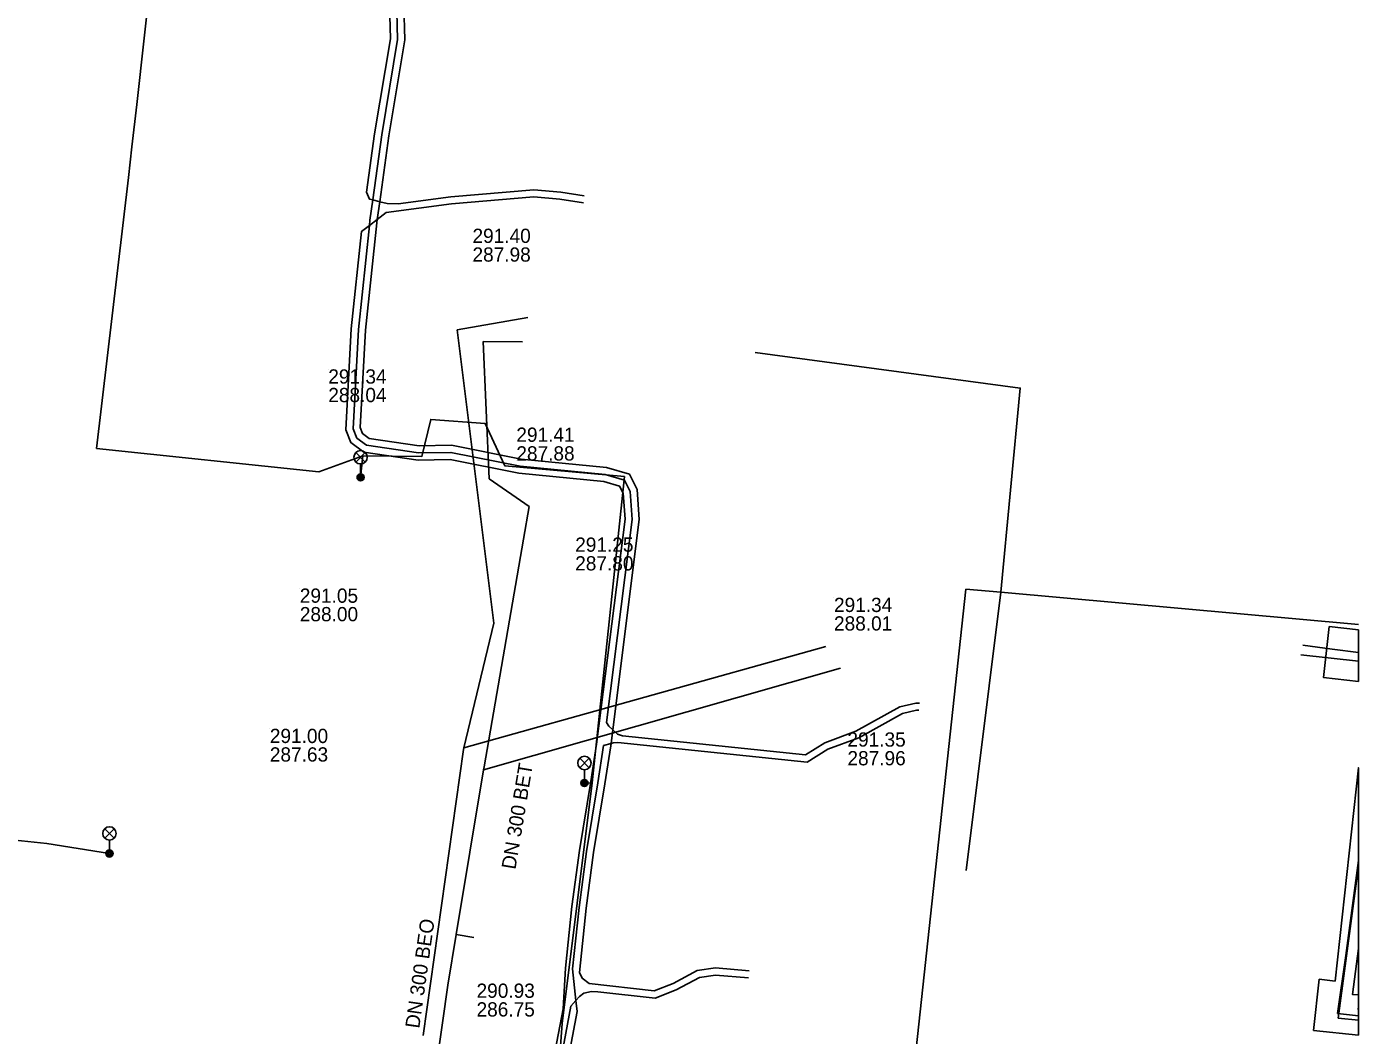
# Model space of a CAD drawing. Extents: x -595540 to -593988, y -1160850 to -1159202.
# Drawn here: x -594065.6 to -593990.8, y -1160034.9 to -1159978.3 of the extents above; entities that cross this region are included whole.
import ezdxf

# ---------------------------------------------------------------- set-up
doc = ezdxf.new("R2010")
doc.units = 0
for name, color, linetype in [('BVK-DESTOVA_popisy', 7, 'Continuous'), ('BVK-DESTOVA_trasa sítě', 7, 'Continuous'), ('BVK-SPLASKOVA_popisy', 7, 'Continuous'), ('BVK-SPLASKOVA_trasa sítě', 7, 'Continuous'), ('BVK-VODOVOD_trasa sítě', 7, 'Continuous'), ('BVK-VODOVOD_trasa zrušené sítě', 7, 'Continuous'), ('CETIN_kabel podzemní', 7, 'Continuous'), ('DESTOVA-NEPROVOZOVANA_popisy', 7, 'Continuous'), ('DESTOVA_trasa neprovozované sítě', 7, 'Continuous'), ('EON-NN_kabel', 7, 'Continuous'), ('PODA_kabel optický', 7, 'Continuous'), ('SPLASKOVA_neprovozovaná  trasa sítě', 7, 'Continuous'), ('TEPLARNY-TEPLOVODY_trasa sítě', 7, 'Continuous'), ('TSB_kabel VO', 7, 'Continuous'), ('TSB_kolektor', 7, 'Continuous'), ('TSB_lampy VO', 7, 'Continuous')]:
    doc.layers.add(name, color=color, linetype=linetype)

msp = doc.modelspace()

# ---------------------------------------------------------------- linework, layer by layer
at = {"layer": 'BVK-DESTOVA_popisy'}
for p, q in [((-594034.811, -1160007.912), (-594034.811, -1160007.912)), ((-594040.349, -1160032.951), (-594040.349, -1160032.951))]:
    msp.add_line(p, q, dxfattribs=at)
at = {"layer": 'BVK-DESTOVA_trasa sítě'}
for points in [[(-594037.388, -1160005.242), (-594037.707, -1160007.076), (-594039.928, -1160019.865), (-594039.955, -1160020.02), (-594041.497, -1160029.281), (-594041.969, -1160032.119)], [(-594041.969, -1160032.119), (-594042.574, -1160036.471), (-594042.69, -1160037.306), (-594043.272, -1160041.502), (-594045.524, -1160057.747)]]:
    msp.add_lwpolyline(points, dxfattribs=at)
at = {"layer": 'BVK-SPLASKOVA_popisy'}
for p, q in [((-594048.673, -1159997.549), (-594048.673, -1159997.549)), ((-594050.271, -1160009.85), (-594050.271, -1160009.85)), ((-594020.281, -1160010.37), (-594020.281, -1160010.37)), ((-594051.954, -1160017.725), (-594051.954, -1160017.725))]:
    msp.add_line(p, q, dxfattribs=at)
at = {"layer": 'BVK-SPLASKOVA_trasa sítě'}
for p, q in [((-594041.433, -1159995.337), (-594039.371, -1160011.796)), ((-594039.371, -1160011.796), (-594041.065, -1160018.787)), ((-594020.741, -1160013.108), (-594041.065, -1160018.787))]:
    msp.add_line(p, q, dxfattribs=at)
msp.add_lwpolyline([(-594041.065, -1160018.787), (-594041.079, -1160018.889), (-594043.347, -1160034.94)], dxfattribs=at)
at = {"layer": 'BVK-VODOVOD_trasa sítě'}
msp.add_lwpolyline([(-593990.841, -1160033.845), (-593992.004, -1160033.699), (-593991.55, -1160030.45), (-593990.841, -1160025.124)], dxfattribs=at)
at = {"layer": 'BVK-VODOVOD_trasa zrušené sítě'}
msp.add_lwpolyline([(-593990.841, -1160034.078), (-593991.97, -1160033.96), (-593990.841, -1160025.433)], dxfattribs=at)
at = {"layer": 'CETIN_kabel podzemní'}
for points in [[(-594010.906, -1160010.055), (-594009.827, -1159998.604), (-594024.712, -1159996.602)], [(-594012.872, -1160009.878), (-594016.544, -1160043.834), (-594028.799, -1160042.47), (-594029.238, -1160045.431)], [(-594012.872, -1160009.878), (-594010.906, -1160010.055)], [(-594010.906, -1160010.055), (-594012.862, -1160025.673)], [(-594010.906, -1160010.055), (-593990.841, -1160011.865)]]:
    msp.add_lwpolyline(points, dxfattribs=at)
at = {"layer": 'DESTOVA-NEPROVOZOVANA_popisy'}
for p, q in [((-594040.577, -1159991.503), (-594040.577, -1159991.503)), ((-594038.115, -1160002.666), (-594038.115, -1160002.666)), ((-594019.526, -1160019.776), (-594019.526, -1160019.776))]:
    msp.add_line(p, q, dxfattribs=at)
at = {"layer": 'DESTOVA_trasa neprovozované sítě'}
for p, q in [((-594039.976, -1159995.981), (-594039.632, -1160003.697)), ((-594037.767, -1159996.012), (-594039.976, -1159995.981)), ((-594039.632, -1160003.697), (-594037.388, -1160005.242)), ((-594019.922, -1160014.329), (-594039.955, -1160020.02)), ((-594040.51, -1160029.445), (-594041.497, -1160029.281))]:
    msp.add_line(p, q, dxfattribs=at)
at = {"layer": 'EON-NN_kabel'}
for points in [[(-594070.232, -1159968.174), (-594069.599, -1159968.217), (-594067.232, -1159967.309), (-594058.724, -1159968.267), (-594054.912, -1159968.468), (-594049.45, -1159969.13), (-594046.534, -1159969.042), (-594045.138, -1159969.81), (-594044.999, -1159970.835), (-594045.284, -1159975.119), (-594045.184, -1159978.996), (-594046.07, -1159984.327), (-594046.52, -1159987.611), (-594046.368, -1159987.995), (-594046.176, -1159988.042), (-594045.786, -1159988.138), (-594045.365, -1159988.242), (-594044.744, -1159988.258), (-594041.79, -1159987.858), (-594037.135, -1159987.467), (-594035.617, -1159987.598), (-594034.305, -1159987.801)], [(-594044.884, -1159975.127), (-594044.783, -1159979.024), (-594045.674, -1159984.387), (-594046.176, -1159988.042), (-594046.333, -1159989.181), (-594046.364, -1159989.471), (-594046.98, -1159995.313), (-594047.28, -1160000.881), (-594047.075, -1160001.407), (-594046.528, -1160001.81), (-594043.602, -1160002.239), (-594041.79, -1160002.21), (-594037.907, -1160002.988), (-594033.136, -1160003.446), (-594032.043, -1160003.763), (-594031.727, -1160004.396), (-594031.612, -1160005.971), (-594033.053, -1160017.371), (-594032.914, -1160017.584), (-594032.701, -1160017.781), (-594032.435, -1160018.027), (-594032.147, -1160018.113), (-594021.886, -1160019.182), (-594020.804, -1160018.515), (-594019.051, -1160017.865), (-594016.582, -1160016.492), (-594015.677, -1160016.278), (-594015.483, -1160016.29)], [(-594044.484, -1159975.135), (-594044.382, -1159979.052), (-594045.278, -1159984.447), (-594045.786, -1159988.138), (-594045.923, -1159989.137), (-594045.948, -1159989.316), (-594046.581, -1159995.345), (-594046.876, -1160000.816), (-594046.744, -1160001.154), (-594046.371, -1160001.429), (-594043.576, -1160001.839), (-594041.753, -1160001.809), (-594037.848, -1160002.592), (-594033.061, -1160003.051), (-594031.763, -1160003.428), (-594031.334, -1160004.288), (-594031.21, -1160005.982), (-594032.701, -1160017.781), (-594032.799, -1160018.55), (-594032.816, -1160018.688), (-594033.15, -1160020.814), (-594033.782, -1160024.672), (-594034.198, -1160027.796), (-594034.573, -1160031.397), (-594034.416, -1160031.723), (-594034.035, -1160032.028), (-594030.374, -1160032.442), (-594029.307, -1160032.017), (-594027.961, -1160031.3), (-594026.937, -1160031.148), (-594025.036, -1160031.308)], [(-594034.346, -1159988.2), (-594035.665, -1159987.996), (-594037.135, -1159987.869), (-594041.746, -1159988.256), (-594045.416, -1159988.753), (-594045.923, -1159989.137), (-594046.364, -1159989.471), (-594046.801, -1159989.802), (-594047.379, -1159995.281), (-594047.684, -1160000.946), (-594047.406, -1160001.66), (-594046.685, -1160002.191), (-594043.628, -1160002.639), (-594041.827, -1160002.611), (-594037.966, -1160003.384), (-594033.211, -1160003.841), (-594032.323, -1160004.098), (-594032.12, -1160004.504), (-594032.014, -1160005.96), (-594033.611, -1160018.595), (-594033.94, -1160020.688), (-594034.574, -1160024.554), (-594034.992, -1160027.702), (-594035.353, -1160031.164), (-594035.491, -1160033.44), (-594036.021, -1160036.275)], [(-594015.524, -1160016.687), (-594015.643, -1160016.68), (-594016.436, -1160016.868), (-594018.883, -1160018.229), (-594020.628, -1160018.877), (-594021.792, -1160019.594), (-594032.412, -1160018.488), (-594032.675, -1160018.516), (-594032.799, -1160018.55), (-594033.217, -1160018.664), (-594033.545, -1160020.751), (-594034.178, -1160024.613), (-594034.595, -1160027.749), (-594034.955, -1160031.205), (-594034.769, -1160032.979), (-594034.705, -1160033.586), (-594035.223, -1160036.363), (-594035.437, -1160042.163), (-594035.813, -1160042.913), (-594036.845, -1160043.086), (-594044.358, -1160042.42), (-594047.49, -1160042.769)], [(-594025.077, -1160031.705), (-594026.925, -1160031.55), (-594027.833, -1160031.686), (-594029.139, -1160032.381), (-594030.32, -1160032.85), (-594033.547, -1160032.486), (-594033.888, -1160032.475), (-594034.331, -1160032.57), (-594034.568, -1160032.759), (-594034.769, -1160032.979), (-594035.058, -1160033.297), (-594035.622, -1160036.319), (-594035.834, -1160042.061), (-594036.08, -1160042.552), (-594036.864, -1160042.683), (-594044.362, -1160042.018), (-594047.446, -1160042.361)]]:
    msp.add_lwpolyline(points, dxfattribs=at)
at = {"layer": 'PODA_kabel optický'}
for points in [[(-593990.841, -1160013.927), (-593994.075, -1160013.579)], [(-593990.841, -1160033.472), (-593990.859, -1160033.47), (-593990.841, -1160033.309)]]:
    msp.add_lwpolyline(points, dxfattribs=at)
at = {"layer": 'SPLASKOVA_neprovozovaná  trasa sítě'}
msp.add_line((-594037.469, -1159994.633), (-594041.433, -1159995.337), dxfattribs=at)
at = {"layer": 'TEPLARNY-TEPLOVODY_trasa sítě'}
for p, q in [((-593992.317, -1160013.248), (-593993.962, -1160013.023)), ((-593990.841, -1160013.45), (-593992.317, -1160013.248))]:
    msp.add_line(p, q, dxfattribs=at)
msp.add_lwpolyline([(-593990.841, -1160032.666), (-593991.178, -1160032.631), (-593990.841, -1160030.06)], dxfattribs=at)
at = {"layer": 'TSB_kabel VO'}
for points in [[(-594077.75, -1160038.94), (-594075.79, -1160039.98), (-594075.591, -1160039.671), (-594074.125, -1160027.228), (-594073.65, -1160023.2), (-594070.444, -1160023.539), (-594067.694, -1160023.83), (-594064.48, -1160024.17), (-594060.959, -1160024.724), (-594064.48, -1160024.17), (-594067.694, -1160023.83), (-594070.444, -1160023.539), (-594073.65, -1160023.2), (-594073.393, -1160018.08), (-594070.829, -1159994.853), (-594069.719, -1159984.799), (-594067.77, -1159970.61), (-594067.55, -1159969.37), (-594070.505, -1159969.075)], [(-594036.12, -1160042.1), (-594035.55, -1160034.27), (-594033.85, -1160020.76), (-594034.29, -1160020.77), (-594033.85, -1160020.76), (-594032.05, -1160003.57), (-594038.76, -1160002.97), (-594039.86, -1160000.58), (-594042.92, -1160000.36), (-594043.42, -1160002.44), (-594046.73, -1160002.4), (-594046.86, -1160003.61), (-594046.73, -1160002.4), (-594049.21, -1160003.31), (-594061.686, -1160001.987), (-594059.896, -1159986.783), (-594059.693, -1159985.057), (-594059.427, -1159982.673), (-594058.144, -1159971.164)]]:
    msp.add_lwpolyline(points, dxfattribs=at)
at = {"layer": 'TSB_kolektor'}
for points in [[(-593990.841, -1160015.069), (-593992.793, -1160014.855), (-593992.48, -1160011.992), (-593990.841, -1160012.172)], [(-593990.841, -1160034.927), (-593993.353, -1160034.652), (-593993.034, -1160031.785), (-593992.151, -1160031.883), (-593990.841, -1160019.908)]]:
    msp.add_lwpolyline(points, close=True, dxfattribs=at)
at = {"layer": 'TSB_lampy VO'}
for p, q in [((-594047.125, -1160002.75), (-594046.595, -1160002.22)), ((-594047.125, -1160002.22), (-594046.595, -1160002.75)), ((-594047.125, -1160002.75), (-594046.595, -1160002.22)), ((-594047.125, -1160002.22), (-594046.595, -1160002.75)), ((-594046.86, -1160002.86), (-594046.86, -1160003.61)), ((-594046.86, -1160002.86), (-594046.86, -1160003.61)), ((-594034.555, -1160019.91), (-594034.025, -1160019.38)), ((-594034.555, -1160019.38), (-594034.025, -1160019.91)), ((-594034.555, -1160019.91), (-594034.025, -1160019.38)), ((-594034.555, -1160019.38), (-594034.025, -1160019.91)), ((-594034.29, -1160020.02), (-594034.29, -1160020.77)), ((-594034.29, -1160020.02), (-594034.29, -1160020.77)), ((-594061.224, -1160023.864), (-594060.694, -1160023.334)), ((-594061.224, -1160023.334), (-594060.694, -1160023.864)), ((-594061.224, -1160023.864), (-594060.694, -1160023.334)), ((-594061.224, -1160023.334), (-594060.694, -1160023.864)), ((-594060.959, -1160023.974), (-594060.959, -1160024.724)), ((-594060.959, -1160023.974), (-594060.959, -1160024.724))]:
    msp.add_line(p, q, dxfattribs=at)
for centre, radius in [((-594046.86, -1160002.485), 0.375), ((-594046.86, -1160002.485), 0.375), ((-594046.86, -1160003.61), 0.2), ((-594046.86, -1160003.61), 0.2), ((-594046.86, -1160003.61), 0.145), ((-594046.86, -1160003.61), 0.145), ((-594046.86, -1160003.61), 0.0876), ((-594046.86, -1160003.61), 0.0876), ((-594034.29, -1160019.645), 0.375), ((-594034.29, -1160019.645), 0.375), ((-594034.29, -1160020.77), 0.2), ((-594034.29, -1160020.77), 0.2), ((-594034.29, -1160020.77), 0.145), ((-594034.29, -1160020.77), 0.145), ((-594034.29, -1160020.77), 0.0876), ((-594034.29, -1160020.77), 0.0876), ((-594060.959, -1160023.599), 0.375), ((-594060.959, -1160023.599), 0.375), ((-594060.959, -1160024.724), 0.2), ((-594060.959, -1160024.724), 0.2), ((-594060.959, -1160024.724), 0.145), ((-594060.959, -1160024.724), 0.145), ((-594060.959, -1160024.724), 0.0876), ((-594060.959, -1160024.724), 0.0876)]:
    msp.add_circle(centre, radius, dxfattribs=at)

# ---------------------------------------------------------------- texts
at = {"layer": 'BVK-DESTOVA_popisy'}
for s, p in [('291.25', (-594034.811, -1160007.787)), ('287.80', (-594034.811, -1160008.837)), ('290.93', (-594040.349, -1160032.826)), ('286.75', (-594040.349, -1160033.876))]:
    msp.add_text(s, height=0.8, dxfattribs=at).set_placement(p)
msp.add_text('DN 300 BET', height=0.8, rotation=80.5492, dxfattribs=at).set_placement((-594038.167, -1160025.655))
at = {"layer": 'BVK-SPLASKOVA_popisy'}
for s, p in [('291.34', (-594048.673, -1159998.349)), ('288.04', (-594048.673, -1159999.389)), ('291.05', (-594050.271, -1160010.65)), ('291.34', (-594020.281, -1160011.17)), ('288.00', (-594050.271, -1160011.69)), ('288.01', (-594020.281, -1160012.21)), ('291.00', (-594051.954, -1160018.525)), ('287.63', (-594051.954, -1160019.565))]:
    msp.add_text(s, height=0.8, dxfattribs=at).set_placement(p)
msp.add_text('DN 300 BEO', height=0.8, rotation=81.93296, dxfattribs=at).set_placement((-594043.567, -1160034.573))
at = {"layer": 'DESTOVA-NEPROVOZOVANA_popisy'}
for s, p in [('291.40', (-594040.577, -1159990.453)), ('287.98', (-594040.577, -1159991.503)), ('291.41', (-594038.115, -1160001.616)), ('287.88', (-594038.115, -1160002.666)), ('291.35', (-594019.526, -1160018.726)), ('287.96', (-594019.526, -1160019.776))]:
    msp.add_text(s, height=0.8, dxfattribs=at).set_placement(p)

doc.saveas('drawing.dxf')
